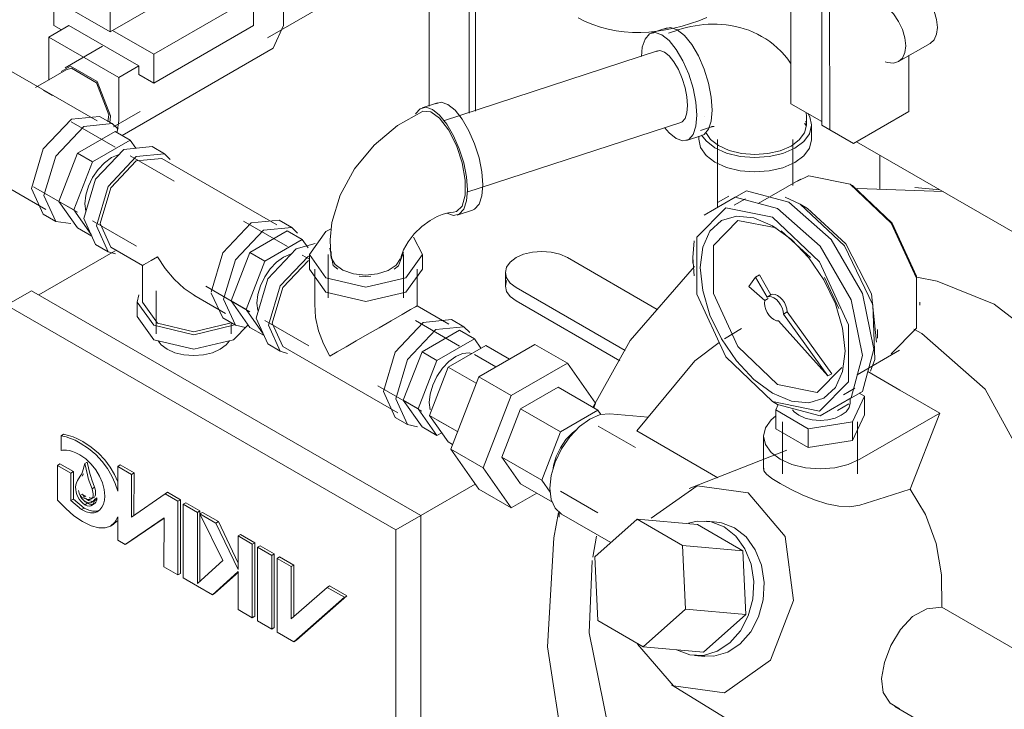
# Model space of a CAD drawing. Header units: centimetres. Extents: x -1589 to 108054, y -205274 to 31709.
# Tile 269 of 281: x 25579 to 25607, y 27451 to 27471. Entities that reach past the tile are written whole.
import ezdxf

# ---------------------------------------------------------------- set-up
doc = ezdxf.new("R2010")
doc.units = ezdxf.units.CM
doc.header["$LTSCALE"] = 0.01
doc.header["$MEASUREMENT"] = 0
doc.layers.add('P-PIPE', color=7, linetype='Continuous', lineweight=9)

msp = doc.modelspace()

# ---------------------------------------------------------------- linework, layer by layer
at = {"layer": 'P-PIPE', "color": 30, "true_color": 0xff8000}
for p, q in [((25600.46563, 27477.76395), (25600.4662, 27468.63912)), ((25601.34161, 27468.0296), (25601.34138, 27471.6588)), ((25601.56589, 27471.52918), (25601.56611, 27467.89998)), ((25603.51906, 27469.83175), (25604.41708, 27470.3503)), ((25603.81123, 27468.41868), (25603.81113, 27470.01165)), ((25600.4662, 27468.63912), (25601.3416, 27468.13371)), ((25602.23968, 27467.51121), (25603.81123, 27468.41868)), ((25601.56611, 27467.89998), (25601.34161, 27468.0296)), ((25601.56611, 27467.89998), (25602.23968, 27467.51121)), ((25602.32973, 27467.56321), (25607.381, 27464.64686))]:
    msp.add_line(p, q, dxfattribs=at)
at = {"layer": 'P-PIPE'}
for p, q in [((25585.63391, 27470.5054), (25592.58871, 27474.52076)), ((25581.17697, 27473.5302), (25581.17697, 27470.67246)), ((25581.17697, 27470.67246), (25585.49032, 27473.16277)), ((25586.09136, 27472.08091), (25586.09136, 27470.85617)), ((25579.58598, 27471.67267), (25579.58598, 27470.85617)), ((25581.17697, 27470.67246), (25579.69204, 27471.52978)), ((25585.24283, 27471.67267), (25582.4144, 27470.03967)), ((25585.24283, 27471.67267), (25585.24283, 27470.85617)), ((25580.01024, 27470.85617), (25579.44455, 27470.52957)), ((25579.58598, 27470.85617), (25579.79811, 27470.7337)), ((25581.99014, 27469.71307), (25580.01024, 27470.85617)), ((25582.4144, 27470.03967), (25581.24768, 27470.71328)), ((25582.4144, 27469.22318), (25585.24283, 27470.85617)), ((25586.09136, 27470.85617), (25585.80141, 27470.21528)), ((25596.95695, 27470.78612), (25596.52146, 27470.64429)), ((25597.26469, 27470.72859), (25597.0034, 27470.64349)), ((25581.42445, 27469.38648), (25579.44455, 27470.52957)), ((25579.44455, 27470.52957), (25579.44455, 27469.30483)), ((25580.96266, 27470.26797), (25579.902, 27469.6556)), ((25581.51688, 27467.74161), (25585.80141, 27470.21528)), ((25582.4144, 27469.22318), (25582.4144, 27470.03967)), ((25596.68713, 27470.13559), (25590.62084, 27468.15989)), ((25580.80595, 27468.1519), (25577.97752, 27469.78489)), ((25579.9345, 27469.5993), (25579.06235, 27469.09576)), ((25581.42445, 27469.38648), (25581.99014, 27469.71307)), ((25581.99014, 27469.46813), (25581.99014, 27469.71307)), ((25581.42445, 27468.16173), (25581.42445, 27469.38648)), ((25581.99014, 27469.46813), (25582.4144, 27469.22318)), ((25579.54707, 27468.87739), (25579.2931, 27469.02402)), ((25590.45517, 27468.66859), (25590.01968, 27468.52676)), ((25581.27478, 27467.98866), (25582.02766, 27468.42333)), ((25600.90568, 27468.28421), (25600.90347, 27468.38666)), ((25581.32056, 27467.41023), (25580.0734, 27468.13028)), ((25581.2345, 27468.07768), (25580.88095, 27468.2818)), ((25581.14161, 27468.32503), (25581.1172, 27468.12644)), ((25581.18757, 27468.29849), (25581.16464, 27468.09876)), ((25581.37764, 27467.84139), (25581.42445, 27468.16173)), ((25591.28045, 27466.13459), (25597.34674, 27468.11029)), ((25598.00567, 27468.28514), (25598.00568, 27468.28421)), ((25600.89408, 27468.1442), (25600.90567, 27468.03917)), ((25600.90568, 27468.03926), (25600.90568, 27468.28421)), ((25580.25727, 27467.24304), (25581.31885, 27467.85594)), ((25581.31885, 27467.85594), (25581.74311, 27467.61099)), ((25596.88905, 27467.96493), (25597.01694, 27467.81654)), ((25597.90145, 27467.88605), (25598.16275, 27467.97115)), ((25598.19276, 27467.62794), (25598.05383, 27467.8253)), ((25600.85302, 27468.08094), (25600.9124, 27468.01277)), ((25601.05568, 27467.63101), (25601.05568, 27468.03926)), ((25581.74311, 27467.61099), (25580.68153, 27466.99809)), ((25581.90622, 27467.37895), (25581.74311, 27467.61099)), ((25597.51242, 27467.60159), (25597.94791, 27467.74342)), ((25597.85568, 27467.72238), (25597.85568, 27467.63101)), ((25597.93601, 27467.75033), (25598.06211, 27467.58539)), ((25598.39068, 27467.63101), (25598.39068, 27465.70523)), ((25600.52068, 27466.32428), (25600.52068, 27467.63101)), ((25576.52752, 27467.27342), (25579.35595, 27465.64042)), ((25581.56587, 27467.34523), (25582.36587, 27467.42448)), ((25582.71943, 27467.22036), (25582.36587, 27467.42448)), ((25579.72648, 27465.87501), (25580.25727, 27467.24304)), ((25580.68153, 27466.99809), (25580.15074, 27465.63006)), ((25580.25727, 27467.24304), (25580.68153, 27466.99809)), ((25581.40723, 27467.19543), (25581.21232, 27467.11253)), ((25582.99198, 27466.44523), (25581.74482, 27467.16528)), ((25582.64443, 27467.09045), (25581.91943, 27467.01864)), ((25585.89712, 27465.21251), (25582.64443, 27467.09045)), ((25602.98687, 27467.18381), (25602.98687, 27466.21146)), ((25600.74268, 27466.50412), (25599.5406, 27465.8101)), ((25600.65645, 27466.44779), (25600.96295, 27466.59639)), ((25600.97893, 27466.60071), (25602.14268, 27466.36544)), ((25578.94958, 27466.24296), (25579.28095, 27465.51052)), ((25579.0084, 27466.28564), (25580.25556, 27465.5656)), ((25602.21339, 27466.32461), (25602.14268, 27466.36544)), ((25604.68647, 27466.20352), (25603.97945, 27466.26667)), ((25580.25727, 27465.11988), (25579.72648, 27465.87501)), ((25579.72648, 27465.87501), (25580.15074, 27465.63006)), ((25598.71027, 27466.02353), (25598.39207, 27465.83981)), ((25599.17847, 27465.94743), (25598.86027, 27465.76372)), ((25600.30162, 27465.99188), (25600.72847, 27465.79389)), ((25580.15074, 27465.63006), (25580.63671, 27464.93871)), ((25591.01064, 27465.48406), (25591.44613, 27465.62589)), ((25600.9406, 27465.67142), (25600.72847, 27465.79389)), ((25579.28095, 27465.51052), (25579.6345, 27465.3064)), ((25580.67982, 27465.32065), (25581.92698, 27464.6006)), ((25586.19959, 27464.59332), (25584.95243, 27465.31336)), ((25585.17212, 27465.26317), (25585.97212, 27465.34241)), ((25586.32567, 27465.13829), (25585.97212, 27465.34241)), ((25580.25727, 27465.11988), (25580.65991, 27464.88742)), ((25585.13631, 27464.42613), (25586.19788, 27465.03903)), ((25586.19788, 27465.03903), (25586.62215, 27464.79408)), ((25587.41876, 27465.08332), (25587.29344, 27465.01822)), ((25601.02648, 27464.28129), (25600.195, 27465.03984)), ((25586.62215, 27464.79408), (25585.56057, 27464.18118)), ((25586.78526, 27464.56203), (25586.62215, 27464.79408)), ((25579.16171, 27463.22193), (25581.32194, 27464.46914)), ((25580.76587, 27464.6532), (25581.11943, 27464.44907)), ((25581.19443, 27464.57898), (25582.09554, 27464.05872)), ((25586.44491, 27464.52832), (25586.98981, 27464.68142)), ((25587.49286, 27464.0615), (25587.4053, 27464.55255)), ((25584.60552, 27463.0581), (25585.13631, 27464.42613)), ((25585.56057, 27464.18118), (25585.02978, 27462.81315)), ((25585.13631, 27464.42613), (25585.56057, 27464.18118)), ((25586.28627, 27464.37852), (25586.09136, 27464.29562)), ((25586.82481, 27464.23235), (25586.62386, 27464.34837)), ((25586.82481, 27464.36502), (25586.82481, 27463.95677)), ((25587.35481, 27464.36502), (25587.35481, 27463.14028)), ((25589.49481, 27463.14028), (25589.49481, 27464.36502)), ((25590.02481, 27463.95677), (25590.02481, 27464.36502)), ((25594.13827, 27464.27969), (25596.68214, 27462.81097)), ((25597.68791, 27464.28337), (25597.68791, 27464.12007)), ((25582.09577, 27464.05831), (25582.09577, 27463.0178)), ((25586.97481, 27463.95677), (25586.97481, 27462.91626)), ((25587.49286, 27464.0615), (25587.63244, 27463.94987)), ((25589.55618, 27463.30358), (25590.02481, 27463.95677)), ((25589.87481, 27462.91626), (25589.87481, 27463.95677)), ((25592.37674, 27463.85843), (25592.37674, 27463.47476)), ((25592.37674, 27463.47476), (25592.4119, 27463.62894)), ((25599.46837, 27463.73067), (25599.2789, 27463.46112)), ((25599.46837, 27463.73067), (25599.57443, 27463.7919)), ((25599.79607, 27463.16308), (25599.46837, 27463.73067)), ((25599.57443, 27463.7919), (25599.90213, 27463.22431)), ((25601.82184, 27462.83581), (25601.41785, 27463.71982)), ((25578.24247, 27462.93615), (25578.94958, 27463.3444)), ((25589.98045, 27456.97573), (25578.94958, 27463.3444)), ((25582.48077, 27463.3444), (25582.48077, 27462.11966)), ((25583.88743, 27463.46873), (25585.13459, 27462.74868)), ((25595.77053, 27461.65224), (25592.67897, 27463.43717)), ((25599.2789, 27463.46112), (25599.72654, 27463.06417)), ((25583.54601, 27463.22129), (25584.44712, 27462.70104)), ((25584.37212, 27462.57113), (25584.04105, 27463.27359)), ((25599.82486, 27463.12093), (25599.72654, 27463.06417)), ((25599.90213, 27463.22431), (25599.79607, 27463.16308)), ((25599.79607, 27463.16308), (25599.90213, 27463.22431)), ((25578.24247, 27462.93615), (25589.27334, 27456.56748)), ((25581.94577, 27463.0178), (25581.94577, 27462.60955)), ((25585.13631, 27462.30297), (25584.60552, 27463.0581)), ((25584.60552, 27463.0581), (25585.02978, 27462.81315)), ((25585.02978, 27462.81315), (25585.51574, 27462.12179)), ((25590.77616, 27462.3956), (25589.87505, 27462.91585)), ((25592.67897, 27463.0535), (25595.61689, 27461.35727)), ((25604.12258, 27462.93615), (25604.12258, 27463.0178)), ((25584.37212, 27462.57113), (25584.72567, 27462.36701)), ((25590.05116, 27462.44625), (25590.85116, 27462.5255)), ((25591.20471, 27462.32138), (25590.85116, 27462.5255)), ((25600.25462, 27462.67901), (25600.36069, 27462.74024)), ((25601.51694, 27460.92959), (25600.25462, 27462.67901)), ((25600.36069, 27462.74024), (25601.623, 27460.99082)), ((25584.61077, 27462.11966), (25584.61077, 27462.43335)), ((25585.09196, 27462.372), (25584.67714, 27461.95636)), ((25585.13631, 27462.30297), (25585.53895, 27462.0705)), ((25585.55886, 27462.50373), (25586.80602, 27461.78369)), ((25591.07863, 27461.7764), (25589.83147, 27462.49645)), ((25599.06952, 27462.27572), (25598.59024, 27461.97875)), ((25600.12031, 27462.48793), (25601.51694, 27460.92959)), ((25602.9205, 27461.99718), (25602.9205, 27462.24213)), ((25603.95015, 27462.25125), (25604.17641, 27462.13008)), ((25590.01534, 27461.60921), (25591.07692, 27462.22212)), ((25591.50118, 27461.97717), (25590.43961, 27461.36426)), ((25591.07692, 27462.22212), (25591.50118, 27461.97717)), ((25591.68496, 27461.71572), (25591.50118, 27461.97717)), ((25585.64491, 27461.83629), (25585.99847, 27461.63216)), ((25586.07347, 27461.76207), (25589.32616, 27459.88412)), ((25590.75787, 27461.18046), (25591.81932, 27461.79328)), ((25591.62388, 27460.90478), (25593.21605, 27461.82402)), ((25591.81932, 27461.79328), (25592.49107, 27461.40545)), ((25593.21605, 27461.82402), (25594.13529, 27461.29329)), ((25589.48455, 27460.24118), (25590.01534, 27461.60921)), ((25590.01534, 27461.60921), (25590.43961, 27461.36426)), ((25592.10611, 27461.18319), (25591.5029, 27461.53145)), ((25602.3406, 27460.96035), (25603.54268, 27461.65438)), ((25590.43961, 27461.36426), (25589.90882, 27459.99624)), ((25590.22715, 27459.8126), (25590.75787, 27461.18046)), ((25590.75787, 27461.18046), (25591.55278, 27460.72152)), ((25594.13529, 27461.29329), (25592.54312, 27460.37405)), ((25594.93137, 27460.16074), (25594.13529, 27461.29329)), ((25590.8278, 27458.85299), (25591.62388, 27460.90478)), ((25591.62388, 27460.90478), (25592.54312, 27460.37405)), ((25601.51694, 27460.92959), (25601.623, 27460.99082)), ((25602.64312, 27461.05165), (25603.55395, 27460.52578)), ((25588.76647, 27460.65182), (25590.01363, 27459.93177)), ((25593.86993, 27460.60936), (25592.80848, 27459.99654)), ((25593.86993, 27460.60936), (25595.0013, 27459.95617)), ((25601.96027, 27460.39436), (25602.27847, 27460.57807)), ((25592.54312, 27460.37405), (25591.74703, 27458.32227)), ((25602.14415, 27460.16006), (25602.14415, 27460.28789)), ((25602.21339, 27459.62934), (25602.54986, 27460.35432)), ((25602.54986, 27460.35432), (25602.40454, 27460.43822)), ((25602.54986, 27460.35432), (25602.54986, 27459.8236)), ((25603.55395, 27460.52578), (25604.68532, 27459.87259)), ((25590.01534, 27459.48606), (25589.48455, 27460.24118)), ((25589.48455, 27460.24118), (25589.90882, 27459.99624)), ((25589.90882, 27459.99624), (25590.43961, 27459.24111)), ((25592.80848, 27459.99654), (25592.27776, 27458.62868)), ((25592.80848, 27459.99654), (25593.93985, 27459.34334)), ((25594.87932, 27460.02659), (25594.93137, 27460.16074)), ((25599.95065, 27460.20089), (25600.09207, 27460.11924)), ((25600.10771, 27460.11505), (25600.04018, 27459.96954)), ((25601.79207, 27459.95084), (25602.11027, 27460.13455)), ((25589.25116, 27459.75422), (25589.60471, 27459.5501)), ((25590.75787, 27459.05757), (25590.22715, 27459.8126)), ((25591.02205, 27459.35366), (25590.22715, 27459.8126)), ((25595.0013, 27459.95617), (25593.93985, 27459.34334)), ((25595.08637, 27459.83514), (25595.0013, 27459.95617)), ((25595.33324, 27459.8596), (25596.42443, 27459.76214)), ((25600.03845, 27459.96581), (25600.95769, 27459.43508)), ((25600.03845, 27459.96581), (25600.03845, 27459.43508)), ((25602.54986, 27459.8236), (25602.21339, 27459.09862)), ((25602.42552, 27458.5679), (25604.68532, 27459.87259)), ((25604.68532, 27459.87259), (25603.84958, 27457.71861)), ((25590.01534, 27459.48606), (25590.43961, 27459.24111)), ((25590.4379, 27459.68682), (25591.02075, 27459.35031)), ((25596.06373, 27458.89825), (25595.00307, 27459.51063)), ((25600.22915, 27459.62934), (25600.22915, 27458.15965)), ((25600.95769, 27459.43508), (25602.21339, 27459.62934)), ((25602.21339, 27459.62934), (25602.21339, 27459.09862)), ((25602.35915, 27458.15965), (25602.35915, 27459.62934)), ((25579.85797, 27459.27618), (25579.78726, 27459.23536)), ((25579.78726, 27459.23536), (25579.78726, 27458.81933)), ((25590.43961, 27459.24111), (25590.57422, 27459.31883)), ((25593.93985, 27459.34334), (25593.40913, 27457.97548)), ((25596.0995, 27459.3696), (25598.39945, 27458.04172)), ((25599.69415, 27459.22109), (25599.69415, 27458.28562)), ((25600.95769, 27458.90436), (25600.03845, 27459.43508)), ((25600.95769, 27458.90436), (25600.95769, 27459.43508)), ((25590.75787, 27459.05757), (25590.87985, 27458.98714)), ((25602.21339, 27459.09862), (25600.95769, 27458.90436)), ((25591.62388, 27457.72044), (25590.8278, 27458.85299)), ((25591.74703, 27458.32227), (25590.8278, 27458.85299)), ((25593.40913, 27457.97548), (25592.27776, 27458.62868)), ((25592.27776, 27458.62868), (25592.80848, 27457.87365)), ((25600.35517, 27458.82828), (25597.58456, 27457.7441)), ((25579.68653, 27458.3959), (25579.68637, 27457.41144)), ((25579.75724, 27458.43672), (25579.68653, 27458.3959)), ((25580.06439, 27458.17774), (25579.68653, 27458.3959)), ((25579.75724, 27458.43672), (25580.1351, 27458.21857)), ((25580.45812, 27458.44878), (25580.39407, 27458.20977)), ((25580.52883, 27458.48961), (25580.45812, 27458.44878)), ((25580.53251, 27458.12489), (25580.45812, 27458.44878)), ((25580.52883, 27458.48961), (25580.60322, 27458.16571)), ((25581.46326, 27458.40713), (25581.39255, 27458.36631)), ((25581.78418, 27458.1402), (25581.39255, 27458.36631)), ((25581.39255, 27458.36631), (25581.39255, 27457.6639)), ((25581.46326, 27458.40713), (25581.85489, 27458.18102)), ((25591.74703, 27458.32227), (25592.54312, 27457.18972)), ((25580.1351, 27458.21857), (25580.06439, 27458.17774)), ((25580.06445, 27457.39938), (25580.06439, 27458.17774)), ((25580.1351, 27458.21857), (25580.13516, 27457.4402)), ((25580.35211, 27458.11406), (25580.28581, 27458.01423)), ((25580.38169, 27458.09295), (25580.42282, 27458.15488)), ((25581.77974, 27456.92878), (25581.78418, 27458.1402)), ((25581.85489, 27458.18102), (25581.78418, 27458.1402)), ((25581.85489, 27458.18102), (25581.85048, 27456.97778)), ((25580.66738, 27457.73427), (25580.58688, 27457.94656)), ((25580.65759, 27457.98738), (25580.73809, 27457.77509)), ((25580.73809, 27457.77509), (25580.66738, 27457.73427)), ((25591.52182, 27457.86564), (25589.98045, 27456.97573)), ((25592.80848, 27457.87365), (25593.7109, 27457.35263)), ((25593.40913, 27457.97548), (25593.65036, 27457.63229)), ((25580.39954, 27457.57963), (25580.32883, 27457.53881)), ((25580.41204, 27457.56766), (25580.39954, 27457.57963)), ((25580.64294, 27457.44378), (25580.71365, 27457.48461)), ((25582.73559, 27457.5909), (25581.77974, 27456.92878)), ((25582.8063, 27457.63173), (25582.73559, 27457.5909)), ((25583.09869, 27457.38127), (25582.73559, 27457.5909)), ((25582.8063, 27457.63173), (25583.1694, 27457.42209)), ((25591.62388, 27457.72044), (25592.54312, 27457.18972)), ((25592.54312, 27457.18972), (25593.2681, 27457.60829)), ((25593.93807, 27457.66599), (25594.99873, 27457.05362)), ((25580.13516, 27457.4402), (25580.06445, 27457.39938)), ((25580.3703, 27457.14429), (25580.06445, 27457.39938)), ((25580.13516, 27457.4402), (25580.44101, 27457.18511)), ((25580.53428, 27457.32074), (25580.46357, 27457.27992)), ((25580.65417, 27457.26138), (25580.72488, 27457.3022)), ((25580.73293, 27457.43412), (25580.80364, 27457.47494)), ((25583.1694, 27457.42209), (25583.09869, 27457.38127)), ((25583.09869, 27455.29563), (25583.09869, 27457.38127)), ((25583.1694, 27457.42209), (25583.1694, 27455.33645)), ((25583.31994, 27457.33518), (25583.24923, 27457.29435)), ((25583.65069, 27457.06256), (25583.24923, 27457.29435)), ((25583.24923, 27457.29435), (25583.24923, 27455.20827)), ((25583.31994, 27457.33518), (25583.72141, 27457.10339)), ((25580.44101, 27457.18511), (25580.3703, 27457.14429)), ((25581.39255, 27456.93883), (25581.39255, 27456.28023)), ((25583.65069, 27457.06256), (25583.72141, 27457.10339)), ((25583.65069, 27455.05061), (25583.65069, 27457.06256)), ((25583.72141, 27457.10339), (25583.72141, 27455.11446)), ((25583.79326, 27457.06191), (25583.72255, 27457.02108)), ((25584.17433, 27456.76024), (25583.72255, 27457.02108)), ((25583.72255, 27457.02108), (25584.36859, 27455.69886)), ((25583.79326, 27457.06191), (25584.24504, 27456.80107)), ((25589.98045, 27456.97573), (25589.27334, 27456.56748)), ((25589.98045, 27442.20122), (25589.98045, 27456.97573)), ((25593.90489, 27456.92605), (25593.90489, 27457.07411)), ((25593.96756, 27457.01599), (25595.36354, 27456.21002)), ((25581.19039, 27456.67623), (25581.2611, 27456.71705)), ((25581.38109, 27456.82325), (25581.26247, 27456.71784)), ((25581.60511, 27456.15751), (25582.7081, 27456.90672)), ((25582.7096, 27456.90053), (25581.67582, 27456.19833)), ((25582.7081, 27456.90672), (25582.70042, 27455.52557)), ((25584.24504, 27456.80107), (25584.17433, 27456.76024)), ((25584.80511, 27455.44096), (25584.17433, 27456.76024)), ((25584.24504, 27456.80107), (25584.80511, 27455.62967)), ((25596.10913, 27456.87117), (25594.90929, 27455.80722)), ((25597.39511, 27456.12871), (25596.10913, 27456.87117)), ((25596.10913, 27456.87117), (25597.81765, 27456.71858)), ((25597.81765, 27456.71858), (25599.10363, 27455.97611)), ((25598.36787, 27456.79082), (25598.07393, 27456.81707)), ((25584.87582, 27456.43689), (25584.80511, 27456.39606)), ((25585.20628, 27456.16444), (25584.80511, 27456.39606)), ((25584.80511, 27456.39606), (25584.80511, 27455.44096)), ((25584.87582, 27456.43689), (25585.27699, 27456.20527)), ((25589.27334, 27456.56748), (25589.27334, 27441.79297)), ((25594.85249, 27455.79032), (25594.95681, 27456.38882)), ((25581.39255, 27456.28023), (25581.60511, 27456.15751)), ((25581.67582, 27456.19833), (25581.60511, 27456.15751)), ((25585.27699, 27456.20527), (25585.20628, 27456.16444)), ((25585.20628, 27454.07837), (25585.20628, 27456.16444)), ((25585.27699, 27456.20527), (25585.27699, 27454.11919)), ((25585.42754, 27456.11835), (25585.35683, 27456.07752)), ((25585.42754, 27456.11835), (25585.82897, 27455.88658)), ((25597.48125, 27454.32229), (25597.39511, 27456.12871)), ((25599.10363, 27455.97611), (25597.39511, 27456.12871)), ((25585.75826, 27455.84576), (25585.35683, 27456.07752)), ((25585.35683, 27456.07752), (25585.35683, 27453.99145)), ((25585.82897, 27455.88658), (25585.75826, 27455.84576)), ((25585.75826, 27453.75968), (25585.75826, 27455.84576)), ((25585.82897, 27455.88658), (25585.82897, 27453.80051)), ((25599.10363, 27455.97611), (25599.18977, 27454.16969)), ((25584.36859, 27455.69886), (25583.65069, 27455.05061)), ((25585.97923, 27455.79983), (25585.90852, 27455.75901)), ((25586.31026, 27455.52706), (25585.90852, 27455.75901)), ((25585.90852, 27455.75901), (25585.90852, 27453.67293)), ((25585.97923, 27455.79983), (25586.38097, 27455.56789)), ((25586.38097, 27455.56789), (25586.31026, 27455.52706)), ((25586.38097, 27455.56789), (25586.38097, 27454.10773)), ((25594.90929, 27455.80722), (25594.99543, 27454.0008)), ((25582.70042, 27455.52557), (25583.09869, 27455.29563)), ((25583.1694, 27455.33645), (25583.09869, 27455.29563)), ((25584.07543, 27454.73127), (25584.80511, 27455.38487)), ((25584.81053, 27455.36721), (25584.14614, 27454.77209)), ((25584.80511, 27455.38487), (25584.80511, 27454.30999)), ((25586.31026, 27454.04556), (25586.31026, 27455.52706)), ((25583.24923, 27455.20827), (25583.65069, 27454.97649)), ((25583.65069, 27454.97649), (25584.07543, 27454.73127)), ((25587.3981, 27454.98065), (25587.32739, 27454.93982)), ((25587.3981, 27454.98065), (25587.88641, 27454.69872)), ((25584.14614, 27454.77209), (25584.07543, 27454.73127)), ((25587.32739, 27454.93982), (25586.31026, 27454.04556)), ((25587.88641, 27454.69872), (25586.45473, 27453.43922)), ((25587.8157, 27454.65789), (25587.32739, 27454.93982)), ((25587.88641, 27454.69872), (25587.8157, 27454.65789)), ((25586.38402, 27453.3984), (25587.8157, 27454.65789)), ((25584.80511, 27454.30999), (25585.20628, 27454.07837)), ((25596.28142, 27453.25833), (25597.48125, 27454.32229)), ((25599.18977, 27454.16969), (25597.48125, 27454.32229)), ((25599.18977, 27454.16969), (25597.98993, 27453.10574)), ((25604.74205, 27454.37982), (25607.54688, 27452.76045)), ((25585.27699, 27454.11919), (25585.20628, 27454.07837)), ((25585.35683, 27453.99145), (25585.75826, 27453.75968)), ((25594.99543, 27454.0008), (25596.28142, 27453.25833)), ((25585.75826, 27453.75968), (25585.82897, 27453.80051)), ((25585.90852, 27453.67293), (25586.38402, 27453.3984)), ((25586.45473, 27453.43922), (25586.38402, 27453.3984)), ((25597.13707, 27452.15221), (25596.1197, 27453.3322)), ((25597.98993, 27453.10574), (25596.28142, 27453.25833)), ((25597.73365, 27453.00724), (25598.02759, 27452.98099)), ((25597.08774, 27452.18161), (25599.62235, 27450.62359)), ((25603.41626, 27451.56078), (25607.11974, 27449.42257))]:
    msp.add_line(p, q, dxfattribs=at)
at = {"layer": 'P-PIPE', "color": 106}
for p, q in [((25590.21837, 27468.57042), (25590.21837, 27473.15224)), ((25591.35173, 27472.83741), (25591.35173, 27468.37499)), ((25591.5282, 27468.43009), (25591.5282, 27472.93965))]:
    msp.add_line(p, q, dxfattribs=at)
at = {"layer": 'P-PIPE', "color": 30, "true_color": 0xff8000}
for points in [[(25603.92327, 27472.01161, 0), (25604.10398, 27471.8798, 0), (25604.27238, 27471.70204, 0), (25604.41699, 27471.49043, 0), (25604.52796, 27471.2594, 0), (25604.59773, 27471.02469, 0), (25604.62153, 27470.80229, 0), (25604.59775, 27470.60737, 0), (25604.52801, 27470.4532, 0), (25604.41708, 27470.3503, 0)], [(25603.51906, 27469.83175, 0), (25603.62999, 27469.93465, 0), (25603.69973, 27470.08882, 0), (25603.72351, 27470.28374, 0), (25603.6997, 27470.50614, 0), (25603.62994, 27470.74085, 0), (25603.51897, 27470.97188, 0), (25603.37435, 27471.18349, 0), (25603.20595, 27471.36125, 0), (25603.13894, 27471.41659, 0)], [(25594.43711, 27471.07403, 0), (25594.64173, 27470.97173, 0), (25594.85303, 27470.8837, 0), (25595.07007, 27470.81015, 0), (25595.29193, 27470.75116, 0), (25595.51771, 27470.70666, 0), (25595.74661, 27470.67649, 0), (25595.97789, 27470.66037, 0), (25596.21092, 27470.65796, 0), (25596.44517, 27470.6689, 0), (25596.68016, 27470.69279, 0), (25596.91551, 27470.72923, 0), (25597.15089, 27470.77784, 0), (25597.38604, 27470.83823, 0), (25597.62069, 27470.91005, 0), (25597.85464, 27470.99295, 0), (25598.08769, 27471.08662, 0)], [(25603.13904, 27469.82583, 0), (25603.20605, 27469.80379, 0), (25603.37444, 27469.78711, 0), (25603.51904, 27469.83174, 0)]]:
    msp.add_polyline3d(points, dxfattribs=at)
at = {"layer": 'P-PIPE'}
for points in [[(25600.18138, 27470.12792, 0), (25600.08192, 27470.22416, 0), (25599.97733, 27470.31455, 0), (25599.86811, 27470.39877, 0), (25599.75479, 27470.47654, 0), (25599.63789, 27470.54766, 0), (25599.51794, 27470.612, 0), (25599.39549, 27470.66952, 0), (25599.27102, 27470.72022, 0), (25599.14501, 27470.76416, 0), (25599.01789, 27470.80145, 0), (25598.89006, 27470.83224, 0), (25598.76187, 27470.8567, 0), (25598.63363, 27470.87504, 0), (25598.50561, 27470.88746, 0), (25598.37803, 27470.89418, 0), (25598.25111, 27470.89542, 0), (25598.12501, 27470.89139, 0), (25597.99987, 27470.88229, 0), (25597.87582, 27470.86833, 0), (25597.75296, 27470.84971, 0), (25597.63137, 27470.82659, 0), (25597.51114, 27470.79915, 0), (25597.39234, 27470.76755, 0), (25597.27502, 27470.73194, 0), (25597.26469, 27470.72859, 0)], [(25597.01694, 27470.42933, 0), (25596.81348, 27470.59306, 0), (25596.62388, 27470.6566, 0), (25596.46107, 27470.61562, 0), (25596.33614, 27470.47292, 0), (25596.25761, 27470.23822, 0), (25596.23145, 27469.97798, 0)], [(25596.89656, 27470.75745, 0), (25597.05937, 27470.79843, 0), (25597.24896, 27470.73489, 0), (25597.45243, 27470.57116, 0)], [(25597.01694, 27467.81654, 0), (25597.2204, 27467.65282, 0), (25597.40999, 27467.58928, 0), (25597.5728, 27467.63026, 0), (25597.69773, 27467.77296, 0), (25597.77626, 27468.00766, 0), (25597.80305, 27468.31836, 0), (25597.77626, 27468.6839, 0), (25597.69773, 27469.07935, 0), (25597.5728, 27469.47778, 0), (25597.40999, 27469.85202, 0), (25597.2204, 27470.17658, 0), (25597.01694, 27470.42933, 0)], [(25597.45243, 27470.57116, 0), (25597.65589, 27470.31841, 0), (25597.84548, 27469.99385, 0), (25598.00829, 27469.61961, 0), (25598.13322, 27469.22118, 0), (25598.21175, 27468.82573, 0), (25598.23854, 27468.46019, 0), (25598.21175, 27468.14949, 0), (25598.13322, 27467.91479, 0), (25598.00829, 27467.77209, 0), (25597.94795, 27467.7436, 0)], [(25596.64694, 27470.1165, 0), (25596.75531, 27470.14378, 0), (25596.88151, 27470.10149, 0), (25597.01694, 27469.99251, 0)], [(25600.459, 27469.78786, 0), (25600.37851, 27469.89976, 0), (25600.29168, 27470.00727, 0), (25600.19883, 27470.10988, 0), (25600.18138, 27470.12792, 0)], [(25597.01694, 27469.99251, 0), (25597.15237, 27469.82427, 0), (25597.27857, 27469.60823, 0), (25597.38694, 27469.35913, 0), (25597.47009, 27469.09393, 0), (25597.52236, 27468.8307, 0), (25597.54019, 27468.58739, 0), (25597.52236, 27468.38058, 0), (25597.47009, 27468.22436, 0), (25597.38694, 27468.12937, 0), (25597.34677, 27468.11041, 0)], [(25579.78737, 27469.55162, 0), (25580.05797, 27469.70374, 0), (25580.81104, 27469.26895, 0), (25581.18757, 27468.29849, 0)], [(25579.9345, 27469.5993, 0), (25580.08095, 27469.64451, 0), (25580.78806, 27469.23626, 0), (25581.14161, 27468.32503, 0)], [(25590.39478, 27468.63992, 0), (25590.55759, 27468.6809, 0), (25590.74719, 27468.61736, 0), (25590.95065, 27468.45363, 0)], [(25590.02813, 27468.42304, 0), (25589.31628, 27468.02477, 0), (25588.65531, 27467.47045, 0), (25588.10235, 27466.79498, 0), (25587.6982, 27466.04655, 0), (25587.46437, 27465.2718, 0), (25587.40966, 27464.78789, 0), (25587.42718, 27464.32541, 0)], [(25590.51516, 27468.3118, 0), (25590.3117, 27468.47553, 0), (25590.1221, 27468.53907, 0), (25589.95929, 27468.49809, 0), (25589.83436, 27468.35539, 0)], [(25590.51516, 27468.23015, 0), (25590.26323, 27468.4142, 0), (25590.04171, 27468.42851, 0)], [(25590.95065, 27468.45363, 0), (25591.15411, 27468.20088, 0), (25591.34371, 27467.87632, 0), (25591.50651, 27467.50208, 0), (25591.63144, 27467.10365, 0), (25591.70998, 27466.7082, 0), (25591.73676, 27466.34266, 0), (25591.70998, 27466.03196, 0), (25591.63144, 27465.79726, 0), (25591.50651, 27465.65456, 0), (25591.44617, 27465.62607, 0)], [(25601.05567, 27468.03916, 0), (25601.00522, 27468.26942, 0), (25600.94994, 27468.36926, 0)], [(25580.88095, 27468.2818, 0), (25580.08095, 27468.20256, 0), (25579.28095, 27467.35804, 0), (25578.94958, 27466.24296, 0)], [(25590.71862, 27465.53529, 0), (25590.90822, 27465.47175, 0), (25591.07103, 27465.51273, 0), (25591.19595, 27465.65543, 0), (25591.27449, 27465.89013, 0), (25591.30127, 27466.20083, 0), (25591.27449, 27466.56637, 0), (25591.19595, 27466.96182, 0), (25591.07103, 27467.36025, 0), (25590.90822, 27467.73449, 0), (25590.71862, 27468.05905, 0), (25590.51516, 27468.3118, 0)], [(25590.90778, 27465.56848, 0), (25590.98911, 27465.58296, 0), (25591.15357, 27465.74, 0), (25591.24094, 27466.0505, 0), (25591.24084, 27466.47593, 0), (25591.15327, 27466.96496, 0), (25590.98861, 27467.45937, 0), (25590.76708, 27467.89852, 0), (25590.51516, 27468.23015, 0)], [(25581.40822, 27467.91942, 0), (25581.2345, 27468.07768, 0), (25580.4345, 27467.99843, 0), (25579.6345, 27467.15392, 0), (25579.30313, 27466.03884, 0)], [(25598.06211, 27467.58539, 0), (25598.31306, 27467.39262, 0), (25598.64187, 27467.24391, 0), (25599.02614, 27467.14941, 0), (25599.43969, 27467.11554, 0), (25599.85432, 27467.14463, 0), (25600.24179, 27467.23468, 0), (25600.57569, 27467.37956, 0), (25600.83325, 27467.56941, 0), (25600.99694, 27467.79127, 0), (25601.0556, 27468.03003, 0)], [(25598.16275, 27467.97115, 0), (25598.18488, 27467.97795, 0), (25598.2053, 27467.98345, 0), (25598.22385, 27467.98775, 0), (25598.24036, 27467.99096, 0), (25598.25471, 27467.99319, 0), (25598.26674, 27467.99459, 0), (25598.27636, 27467.99534, 0), (25598.28346, 27467.9956, 0), (25598.28798, 27467.99558, 0), (25598.28986, 27467.9955, 0)], [(25600.9056, 27468.03089, 0), (25600.85245, 27467.81451, 0), (25600.70411, 27467.61345, 0), (25600.47068, 27467.44141, 0), (25600.16809, 27467.31011, 0), (25599.81695, 27467.2285, 0), (25599.44119, 27467.20214, 0), (25599.06641, 27467.23283, 0), (25598.71816, 27467.31848, 0), (25598.42018, 27467.45324, 0), (25598.19276, 27467.62794, 0)], [(25598.06211, 27467.17715, 0), (25597.90613, 27467.40085, 0), (25597.85576, 27467.64024, 0)], [(25601.0556, 27467.62178, 0), (25600.99694, 27467.38302, 0), (25600.83325, 27467.16116, 0), (25600.57569, 27466.97132, 0), (25600.24179, 27466.82643, 0), (25599.85432, 27466.73638, 0), (25599.43969, 27466.70729, 0), (25599.02614, 27466.74116, 0), (25598.64187, 27466.83566, 0), (25598.31306, 27466.98437, 0), (25598.06211, 27467.17715, 0)], [(25580.76587, 27464.6532, 0), (25580.4345, 27465.38564, 0), (25580.76587, 27466.50072, 0), (25581.56587, 27467.34523, 0)], [(25581.21232, 27467.11253, 0), (25581.01741, 27466.97037, 0), (25580.83579, 27466.77864, 0), (25580.67982, 27466.5504, 0), (25580.56014, 27466.30121, 0), (25580.48491, 27466.04806, 0), (25580.45925, 27465.80818, 0), (25580.48491, 27465.59793, 0)], [(25581.33274, 27464.3854, 0), (25581.11943, 27464.44907, 0), (25580.78806, 27465.18152, 0), (25581.11943, 27466.2966, 0), (25581.91943, 27467.14111, 0)], [(25581.91943, 27467.01864, 0), (25581.19443, 27466.25329, 0), (25580.89412, 27465.24276, 0), (25581.19443, 27464.57898, 0)], [(25581.91943, 27467.14111, 0), (25582.71943, 27467.22036, 0), (25582.88325, 27467.05929, 0)], [(25600.41027, 27465.85513, 0), (25599.20819, 27466.17722, 0), (25598.3282, 27465.66917, 0)], [(25602.14268, 27466.36544, 0), (25603.30644, 27465.25692, 0), (25604.02568, 27463.69857, 0), (25604.02568, 27462.28563, 0), (25603.30644, 27461.55779, 0)], [(25602.21339, 27466.32461, 0), (25603.33559, 27465.25569, 0), (25604.02914, 27463.75299, 0), (25604.02914, 27462.39051, 0)], [(25604.77863, 27466.15093, 0), (25602.36394, 27466.23395, 0), (25602.29998, 27466.22538, 0)], [(25579.30313, 27466.03884, 0), (25579.6345, 27465.3064, 0), (25580.06347, 27465.24368, 0)], [(25598.01001, 27465.48545, 0), (25598.88999, 27465.99351, 0), (25600.09207, 27465.67142, 0)], [(25601.61235, 27459.98085, 0), (25602.49234, 27460.48891, 0), (25602.81443, 27461.691, 0), (25602.49234, 27463.265, 0), (25601.61235, 27464.78918, 0), (25600.41027, 27465.85513, 0)], [(25599.95065, 27460.20089, 0), (25598.62064, 27461.46777, 0), (25597.79866, 27463.24874, 0), (25597.79866, 27464.86353, 0), (25598.62064, 27465.69535, 0), (25599.95065, 27465.42647, 0)], [(25600.09207, 27465.67142, 0), (25601.29415, 27464.60547, 0), (25602.17414, 27463.08129, 0), (25602.49624, 27461.50728, 0), (25602.17414, 27460.3052, 0), (25601.29415, 27459.79714, 0), (25600.09207, 27460.11924, 0)], [(25600.72847, 27465.79389, 0), (25601.98378, 27464.61299, 0), (25602.78664, 27462.94541, 0), (25602.84768, 27461.39222, 0), (25602.72228, 27461.05983, 0)], [(25600.9406, 27465.67142, 0), (25602.0235, 27464.67394, 0), (25602.75374, 27463.25677, 0), (25602.8935, 27461.88144, 0)], [(25589.41378, 27464.28156, 0), (25589.49069, 27464.50127, 0), (25589.61867, 27464.73234, 0), (25589.79204, 27464.95663, 0), (25590.0053, 27465.1637, 0), (25590.24179, 27465.33587, 0), (25590.44027, 27465.44374, 0), (25590.58212, 27465.50187, 0), (25590.68084, 27465.53274, 0), (25590.81176, 27465.56032, 0), (25590.90778, 27465.56848, 0)], [(25599.95065, 27465.18412, 0), (25599.41933, 27465.4101, 0), (25598.92422, 27465.45915, 0), (25598.49906, 27465.32791, 0), (25598.17282, 27465.02533, 0), (25597.96774, 27464.57203, 0), (25597.89779, 27463.9989, 0), (25597.96774, 27463.345, 0), (25598.17282, 27462.65489, 0), (25598.49906, 27461.9756, 0), (25598.92422, 27461.35343, 0), (25599.41933, 27460.83077, 0), (25599.95065, 27460.44324, 0)], [(25600.04849, 27465.12706, 0), (25598.96856, 27465.3296, 0), (25598.27419, 27464.62693, 0), (25598.27419, 27463.26284, 0), (25598.96856, 27461.75838, 0), (25600.09207, 27460.68819, 0)], [(25599.95065, 27465.42647, 0), (25601.28066, 27464.15959, 0), (25602.10265, 27462.37862, 0), (25602.10265, 27460.76383, 0), (25601.28066, 27459.93201, 0), (25599.95065, 27460.20089, 0)], [(25584.04075, 27463.30358, 0), (25584.37212, 27464.41865, 0), (25585.17212, 27465.26317, 0)], [(25585.01015, 27462.30155, 0), (25584.72567, 27462.36701, 0), (25584.3943, 27463.09945, 0), (25584.72567, 27464.21453, 0), (25585.52567, 27465.05904, 0)], [(25585.52567, 27465.05904, 0), (25586.32567, 27465.13829, 0), (25586.48936, 27464.97743, 0)], [(25587.29344, 27465.01822, 0), (25586.82481, 27464.36502, 0), (25587.29344, 27463.71182, 0), (25588.42481, 27463.44126, 0), (25589.55618, 27463.71182, 0)], [(25599.95065, 27460.44324, 0), (25600.48197, 27460.21725, 0), (25600.97708, 27460.16821, 0), (25601.40224, 27460.29945, 0), (25601.72848, 27460.60203, 0), (25601.93356, 27461.05533, 0), (25602.00351, 27461.62846, 0), (25601.93356, 27462.28236, 0), (25601.72848, 27462.97247, 0), (25601.40224, 27463.65175, 0), (25600.97708, 27464.27393, 0), (25600.48197, 27464.79659, 0), (25599.95065, 27465.18412, 0)], [(25589.55618, 27463.71182, 0), (25590.02481, 27464.36502, 0), (25589.77068, 27464.86457, 0)], [(25597.72676, 27463.76386, 0), (25597.68791, 27464.28337, 0), (25597.72676, 27464.75802, 0)], [(25585.64491, 27461.83629, 0), (25585.31354, 27462.56873, 0), (25585.64491, 27463.68381, 0), (25586.44491, 27464.52832, 0)], [(25582.09629, 27464.05888, 0), (25582.12199, 27464.07372, 0), (25582.20752, 27464.1231, 0), (25582.34267, 27464.20113, 0), (25582.52047, 27464.30378, 0)], [(25582.52047, 27464.30378, 0), (25582.73643, 27463.97379, 0), (25582.98759, 27463.67273, 0), (25583.27131, 27463.41016, 0), (25583.5843, 27463.19977, 0)], [(25586.09136, 27464.29562, 0), (25585.89645, 27464.15346, 0), (25585.71482, 27463.96173, 0), (25585.55886, 27463.73349, 0), (25585.43918, 27463.4843, 0), (25585.36395, 27463.23114, 0), (25585.33829, 27462.99127, 0), (25585.36395, 27462.78102, 0)], [(25586.20354, 27461.5692, 0), (25585.99847, 27461.63216, 0), (25585.66709, 27462.36461, 0), (25585.99847, 27463.47968, 0), (25586.79847, 27464.3242, 0)], [(25586.79847, 27464.20172, 0), (25586.07347, 27463.43638, 0), (25585.77316, 27462.42584, 0), (25586.07347, 27461.76207, 0)], [(25587.43642, 27464.45256, 0), (25587.43834, 27464.2704, 0), (25587.55383, 27464.08136, 0)], [(25587.55383, 27464.08136, 0), (25587.77433, 27463.92652, 0), (25588.07347, 27463.8245, 0), (25588.41458, 27463.78773, 0), (25588.75734, 27463.82056, 0), (25589.0597, 27463.91902, 0), (25589.28571, 27464.07123, 0), (25589.40749, 27464.25907, 0)], [(25589.2215, 27463.95264, 0), (25589.34607, 27464.05081, 0), (25589.4891, 27464.42876, 0)], [(25594.13827, 27464.27969, 0), (25593.92456, 27464.37437, 0), (25593.67569, 27464.43389, 0), (25593.40862, 27464.45419, 0), (25593.14155, 27464.43389, 0), (25592.89268, 27464.37437, 0), (25592.67897, 27464.2797, 0), (25592.51499, 27464.15631, 0), (25592.4119, 27464.01263, 0), (25592.37674, 27463.85844, 0)], [(25586.82481, 27463.95677, 0), (25587.29344, 27463.30358, 0), (25588.42481, 27463.03301, 0), (25589.55618, 27463.30358, 0)], [(25597.73841, 27464.03004, 0), (25595.91589, 27461.93131, 0), (25594.86661, 27460.05681, 0)], [(25588.2335, 27463.75721, 0), (25588.41412, 27463.74729, 0), (25588.56933, 27463.75292, 0)], [(25592.37674, 27463.85843, 0), (25592.4119, 27463.70424, 0), (25592.51498, 27463.56056, 0), (25592.67897, 27463.43717, 0)], [(25604.03136, 27463.72533, 0), (25604.61092, 27463.61532, 0), (25606.2239, 27462.96544, 0)], [(25592.67897, 27463.0535, 0), (25592.51498, 27463.17689, 0), (25592.4119, 27463.32057, 0), (25592.37674, 27463.47476, 0)], [(25584.67714, 27462.36461, 0), (25583.54577, 27462.09404, 0), (25582.4144, 27462.36461, 0), (25581.94577, 27463.0178, 0), (25581.99385, 27463.22702, 0)], [(25599.72654, 27463.06417, 0), (25599.71739, 27462.98918, 0), (25599.72654, 27462.90361, 0), (25599.75338, 27462.81331, 0), (25599.79607, 27462.72443, 0), (25599.8517, 27462.64302, 0), (25599.91648, 27462.57463, 0), (25599.98601, 27462.52392, 0), (25600.05553, 27462.49435, 0), (25600.12031, 27462.48793, 0)], [(25600.25462, 27462.67901, 0), (25600.24547, 27462.76457, 0), (25600.21863, 27462.85487, 0), (25600.17595, 27462.94375, 0), (25600.12031, 27463.02516, 0), (25600.05553, 27463.09355, 0), (25599.98601, 27463.14426, 0), (25599.91648, 27463.17383, 0), (25599.8517, 27463.18025, 0), (25599.79607, 27463.16308, 0)], [(25599.90213, 27463.22431, 0), (25599.95777, 27463.24148, 0), (25600.02255, 27463.23507, 0), (25600.09207, 27463.2055, 0), (25600.1616, 27463.15479, 0), (25600.22638, 27463.0864, 0), (25600.28201, 27463.00499, 0), (25600.3247, 27462.91611, 0), (25600.35153, 27462.82581, 0), (25600.36069, 27462.74024, 0)], [(25582.09577, 27463.0178, 0), (25582.52047, 27462.42584, 0), (25583.54577, 27462.18064, 0), (25584.57108, 27462.42584, 0)], [(25587.39951, 27461.48687, 0), (25587.2217, 27461.8389, 0), (25587.08655, 27462.20694, 0), (25587.00102, 27462.58394, 0), (25586.97532, 27462.96018, 0)], [(25589.8743, 27462.91569, 0), (25589.82579, 27462.88769, 0), (25589.68657, 27462.80731, 0), (25589.45012, 27462.67079, 0)], [(25606.2239, 27462.96544, 0), (25607.65849, 27461.8558, 0), (25608.83712, 27460.3464, 0), (25609.69604, 27458.51887, 0), (25610.1888, 27456.47203, 0), (25610.28875, 27454.31659, 0), (25609.9905, 27452.1691, 0)], [(25584.67714, 27461.95636, 0), (25583.54577, 27461.68579, 0), (25582.4144, 27461.95636, 0), (25581.94577, 27462.60955, 0)], [(25589.45012, 27462.67079, 0), (25589.13928, 27462.49133, 0), (25588.79864, 27462.29466, 0), (25588.46334, 27462.10108, 0), (25588.15035, 27461.92037, 0), (25587.86663, 27461.75656, 0), (25587.61547, 27461.61156, 0), (25587.39951, 27461.48687, 0)], [(25589.25116, 27459.75422, 0), (25588.91979, 27460.48666, 0), (25589.25116, 27461.60174, 0), (25590.05116, 27462.44625, 0)], [(25589.88919, 27459.48464, 0), (25589.60471, 27459.5501, 0), (25589.27334, 27460.28254, 0), (25589.60471, 27461.39762, 0), (25590.40471, 27462.24213, 0)], [(25590.40471, 27462.24213, 0), (25591.20471, 27462.32138, 0), (25591.36839, 27462.16051, 0)], [(25604.17641, 27462.13008, 0), (25605.97598, 27460.54991, 0), (25607.21938, 27458.27519, 0), (25607.76383, 27455.5714, 0), (25607.54688, 27452.76045, 0)], [(25582.79271, 27461.68487, 0), (25582.62346, 27461.81222, 0), (25582.5358, 27461.92468, 0)], [(25584.55575, 27461.92468, 0), (25584.46809, 27461.81222, 0), (25584.29884, 27461.68487, 0), (25584.07827, 27461.58716, 0), (25583.82142, 27461.52573, 0), (25583.54577, 27461.50478, 0), (25583.27013, 27461.52573, 0), (25583.01327, 27461.58716, 0), (25582.79271, 27461.68487, 0)], [(25596.0995, 27459.3696, 0), (25597.74404, 27461.35633, 0), (25598.43138, 27461.8744, 0)], [(25590.9704, 27461.47871, 0), (25590.77549, 27461.33655, 0), (25590.59386, 27461.14481, 0), (25590.4379, 27460.91658, 0), (25590.31822, 27460.66739, 0), (25590.24299, 27460.41423, 0), (25590.21733, 27460.17435, 0), (25590.24299, 27459.96411, 0)], [(25591.41738, 27461.56703, 0), (25591.34693, 27461.5796, 0), (25591.1653, 27461.56161, 0), (25590.9704, 27461.47871, 0)], [(25600.09207, 27460.68819, 0), (25601.21559, 27460.46105, 0), (25601.90996, 27461.16373, 0)], [(25602.14415, 27460.16006, 0), (25602.11519, 27460.03305, 0), (25602.03028, 27459.91469, 0), (25601.89519, 27459.81305, 0)], [(25593.96756, 27457.01599, 0), (25593.78776, 27457.18275, 0), (25593.67474, 27457.43257, 0), (25593.63619, 27457.74843, 0), (25593.67474, 27458.10881, 0), (25593.78776, 27458.48914, 0), (25593.96756, 27458.86351, 0), (25594.20187, 27459.2064, 0), (25594.47474, 27459.49445, 0), (25594.76756, 27459.70802, 0), (25595.06038, 27459.83257, 0), (25595.33324, 27459.8596, 0)], [(25600.02665, 27459.78467, 0), (25599.90851, 27459.68297, 0), (25599.74867, 27459.46018, 0), (25599.69415, 27459.22109, 0), (25599.74867, 27458.98201, 0), (25599.90851, 27458.75921, 0), (25600.16278, 27458.5679, 0), (25600.49415, 27458.42109, 0), (25600.88004, 27458.32881, 0), (25601.29415, 27458.29733, 0), (25601.70826, 27458.32881, 0), (25602.09415, 27458.42109, 0), (25602.42552, 27458.5679, 0)], [(25601.89519, 27459.81305, 0), (25601.71915, 27459.73506, 0), (25601.51415, 27459.68604, 0), (25601.29415, 27459.66932, 0), (25601.07416, 27459.68604, 0), (25600.86915, 27459.73506, 0), (25600.69311, 27459.81305, 0), (25600.55803, 27459.91469, 0), (25600.51211, 27459.96793, 0)], [(25580.33195, 27459.02901, 0), (25580.18678, 27459.10603, 0), (25580.05665, 27459.16084, 0), (25579.928, 27459.20131, 0), (25579.78726, 27459.23536, 0)], [(25579.85797, 27459.27618, 0), (25579.99871, 27459.24214, 0), (25580.12736, 27459.20166, 0), (25580.25749, 27459.14686, 0), (25580.40266, 27459.06983, 0)], [(25593.72842, 27458.30699, 0), (25593.74317, 27458.3934, 0), (25593.8184, 27458.64656, 0), (25593.93807, 27458.89575, 0), (25594.09404, 27459.12398, 0), (25594.27567, 27459.31572, 0), (25594.37112, 27459.39274, 0)], [(25581.39255, 27457.6639, 0), (25581.32489, 27457.87798, 0), (25581.22898, 27458.09274, 0), (25581.10499, 27458.30396, 0), (25580.95311, 27458.50742, 0), (25580.77352, 27458.6989, 0), (25580.5664, 27458.87417, 0), (25580.33195, 27459.02901, 0)], [(25580.40266, 27459.06983, 0), (25580.63711, 27458.91499, 0), (25580.84423, 27458.73972, 0), (25581.02382, 27458.54825, 0), (25581.1757, 27458.34479, 0), (25581.29969, 27458.13357, 0), (25581.39298, 27457.92564, 0)], [(25579.78726, 27458.81933, 0), (25579.82753, 27458.82395, 0), (25579.88029, 27458.82666, 0), (25579.94523, 27458.82414, 0), (25580.02207, 27458.81307, 0), (25580.11049, 27458.79012, 0), (25580.21021, 27458.75197, 0), (25580.32093, 27458.69529, 0)], [(25580.32093, 27458.69529, 0), (25580.48872, 27458.57793, 0), (25580.63938, 27458.43278, 0), (25580.76976, 27458.26661, 0), (25580.87667, 27458.0862, 0), (25580.95696, 27457.89832, 0), (25581.00745, 27457.70975, 0), (25581.02498, 27457.52727, 0)], [(25580.39407, 27458.20977, 0), (25580.37627, 27458.1586, 0), (25580.35211, 27458.11406, 0)], [(25580.58688, 27457.94656, 0), (25580.55628, 27458.03601, 0), (25580.53251, 27458.12489, 0)], [(25580.60322, 27458.16571, 0), (25580.62699, 27458.07683, 0), (25580.65759, 27457.98738, 0)], [(25600.16278, 27457.87958, 0), (25599.93083, 27458.02366, 0), (25599.7763, 27458.14472, 0), (25599.70207, 27458.24492, 0), (25599.69833, 27458.31362, 0)], [(25580.28581, 27458.01423, 0), (25580.25047, 27457.96264, 0), (25580.22442, 27457.90484, 0), (25580.20762, 27457.84217, 0), (25580.20001, 27457.77597, 0), (25580.20154, 27457.70758, 0), (25580.21215, 27457.63834, 0), (25580.23179, 27457.56958, 0), (25580.26041, 27457.50265, 0), (25580.29795, 27457.43887, 0), (25580.34436, 27457.3796, 0), (25580.39958, 27457.32617, 0), (25580.46357, 27457.27992, 0)], [(25580.73809, 27457.77509, 0), (25580.7529, 27457.72062, 0), (25580.76253, 27457.67245, 0), (25580.76736, 27457.63028, 0), (25580.76775, 27457.5938, 0), (25580.76405, 27457.56269, 0), (25580.75663, 27457.53665, 0), (25580.74586, 27457.51537, 0), (25580.73209, 27457.49852, 0), (25580.71568, 27457.48581, 0), (25580.697, 27457.47692, 0), (25580.67641, 27457.47155, 0), (25580.65427, 27457.46937, 0), (25580.63095, 27457.47008, 0), (25580.6068, 27457.47336, 0), (25580.58218, 27457.47892, 0)], [(25596.508, 27456.89546, 0), (25597.80894, 27457.81739, 0), (25599.25839, 27457.61959, 0)], [(25602.42552, 27457.27072, 0), (25602.14213, 27457.22119, 0), (25601.82309, 27457.23556, 0), (25601.48369, 27457.30494, 0), (25601.1352, 27457.4175, 0), (25600.78807, 27457.56057, 0), (25600.45669, 27457.72006, 0), (25600.16278, 27457.87958, 0)], [(25580.53428, 27457.32074, 0), (25580.47029, 27457.367, 0), (25580.41507, 27457.42043, 0), (25580.36866, 27457.4797, 0), (25580.33112, 27457.54347, 0), (25580.3025, 27457.6104, 0), (25580.28286, 27457.67916, 0)], [(25580.73293, 27457.43412, 0), (25580.71322, 27457.39638, 0), (25580.68929, 27457.36835, 0), (25580.66188, 27457.34927, 0), (25580.63171, 27457.33837, 0), (25580.59953, 27457.33488, 0), (25580.56607, 27457.33803, 0), (25580.53207, 27457.34706, 0), (25580.49827, 27457.3612, 0), (25580.46539, 27457.37968, 0), (25580.43417, 27457.40174, 0), (25580.40536, 27457.42661, 0), (25580.37969, 27457.45351, 0), (25580.35788, 27457.48169, 0), (25580.34068, 27457.51038, 0), (25580.32883, 27457.53881, 0)], [(25580.32883, 27457.53881, 0), (25580.34133, 27457.52684, 0), (25580.35661, 27457.51434, 0), (25580.37434, 27457.50162, 0)], [(25581.02498, 27457.52727, 0), (25581.016, 27457.40781, 0), (25580.9895, 27457.30083, 0), (25580.94615, 27457.2092, 0), (25580.88664, 27457.13584, 0), (25580.81164, 27457.08363, 0), (25580.72183, 27457.05547, 0), (25580.61788, 27457.05426, 0), (25580.50048, 27457.0829, 0), (25580.3703, 27457.14429, 0)], [(25580.39413, 27457.48899, 0), (25580.41563, 27457.47677, 0), (25580.43847, 27457.46525, 0), (25580.4623, 27457.45476, 0), (25580.48676, 27457.44561, 0), (25580.51147, 27457.43809, 0), (25580.53609, 27457.43254, 0), (25580.56024, 27457.42925, 0), (25580.58356, 27457.42854, 0), (25580.6057, 27457.43072, 0), (25580.62629, 27457.4361, 0), (25580.64497, 27457.44499, 0), (25580.66137, 27457.4577, 0), (25580.67515, 27457.47454, 0), (25580.68592, 27457.49583, 0), (25580.69334, 27457.52187, 0), (25580.69704, 27457.55298, 0), (25580.69665, 27457.58946, 0), (25580.69182, 27457.63163, 0), (25580.68219, 27457.67979, 0), (25580.66738, 27457.73427, 0)], [(25580.39954, 27457.57963, 0), (25580.4114, 27457.5512, 0), (25580.42859, 27457.52252, 0), (25580.4504, 27457.49434, 0)], [(25580.48634, 27457.51759, 0), (25580.46484, 27457.52982, 0), (25580.44505, 27457.54245, 0)], [(25599.25839, 27457.61959, 0), (25600.3027, 27456.37762, 0), (25600.54299, 27454.56586, 0), (25599.88746, 27452.87634, 0), (25598.58652, 27451.95441, 0), (25597.13707, 27452.15221, 0)], [(25603.84958, 27457.71861, 0), (25603.13783, 27457.49621, 0), (25602.42552, 27457.27072, 0)], [(25603.84958, 27457.71861, 0), (25604.27947, 27457.00256, 0), (25604.57912, 27456.18334, 0), (25604.73555, 27455.29649, 0), (25604.74205, 27454.37982, 0)], [(25579.68637, 27457.41144, 0), (25579.9214, 27457.16936, 0), (25580.14954, 27456.96988, 0), (25580.39841, 27456.80241, 0)], [(25580.46357, 27457.27992, 0), (25580.5251, 27457.25262, 0), (25580.5817, 27457.24334, 0), (25580.63173, 27457.25114, 0), (25580.67352, 27457.27506, 0), (25580.70542, 27457.31416, 0), (25580.72578, 27457.3675, 0), (25580.73293, 27457.43412, 0)], [(25580.47607, 27457.46743, 0), (25580.50489, 27457.44257, 0), (25580.5361, 27457.42051, 0), (25580.56898, 27457.40203, 0), (25580.60278, 27457.38789, 0), (25580.63678, 27457.37886, 0), (25580.67024, 27457.37571, 0), (25580.70242, 27457.3792, 0), (25580.73259, 27457.3901, 0), (25580.76, 27457.40918, 0), (25580.78393, 27457.4372, 0), (25580.80364, 27457.47494, 0)], [(25580.80364, 27457.47494, 0), (25580.79649, 27457.40832, 0), (25580.77614, 27457.35499, 0), (25580.74423, 27457.31588, 0), (25580.70244, 27457.29196, 0), (25580.65241, 27457.28417, 0), (25580.59581, 27457.29344, 0), (25580.53428, 27457.32074, 0)], [(25580.39841, 27456.80241, 0), (25580.64001, 27456.6853, 0), (25580.8543, 27456.6266, 0), (25581.03897, 27456.62446, 0), (25581.19176, 27456.67702, 0), (25581.31038, 27456.78243, 0), (25581.39255, 27456.93883, 0)], [(25580.44101, 27457.18511, 0), (25580.57119, 27457.12373, 0), (25580.6886, 27457.09509, 0), (25580.79254, 27457.0963, 0), (25580.86175, 27457.11528, 0)], [(25593.88023, 27457.05606, 0), (25593.74719, 27456.34181, 0), (25593.57383, 27453.25422, 0), (25594.03774, 27450.24906, 0), (25595.10733, 27447.53111, 0), (25596.70969, 27445.28561, 0), (25598.73564, 27443.66557, 0), (25601.04709, 27442.78141, 0), (25603.48654, 27442.69337, 0), (25605.88774, 27443.40746, 0), (25608.08705, 27444.87501, 0), (25609.93459, 27446.99601, 0), (25610.38102, 27447.70626, 0)], [(25597.22762, 27453.16943, 0), (25597.60067, 27453.02673, 0), (25597.99438, 27453.01252, 0), (25598.38191, 27453.12777, 0), (25598.73687, 27453.36462, 0), (25599.03505, 27453.70693, 0), (25599.25613, 27454.13138, 0), (25599.38506, 27454.60904, 0), (25599.41304, 27455.10735, 0), (25599.33816, 27455.59236, 0), (25599.16554, 27456.03102, 0), (25598.90693, 27456.39342, 0), (25598.57996, 27456.65488, 0)], [(25598.57996, 27456.65488, 0), (25598.20691, 27456.79758, 0), (25597.8132, 27456.81179, 0), (25597.57052, 27456.7551, 0)], [(25598.29966, 27456.79473, 0), (25598.50085, 27456.77133, 0), (25598.8739, 27456.62863, 0)], [(25598.8739, 27456.62863, 0), (25599.20087, 27456.36717, 0), (25599.45948, 27456.00476, 0), (25599.6321, 27455.56611, 0), (25599.70698, 27455.0811, 0), (25599.679, 27454.58278, 0), (25599.55007, 27454.10513, 0), (25599.32898, 27453.68068, 0), (25599.03081, 27453.33837, 0), (25598.67585, 27453.10152, 0), (25598.28832, 27452.98627, 0), (25597.89461, 27453.00048, 0)], [(25598.34278, 27447.09477, 0), (25596.5431, 27448.67508, 0), (25595.30025, 27450.94841, 0), (25594.75552, 27453.65063, 0), (25594.83918, 27455.69701, 0)], [(25603.54468, 27451.49902, 0), (25603.27838, 27451.66086, 0), (25603.0825, 27451.96235, 0), (25603.03474, 27452.35684, 0), (25603.11633, 27452.81515, 0), (25603.30317, 27453.29669, 0), (25603.57457, 27453.74816, 0), (25603.91652, 27454.11192, 0), (25604.31561, 27454.33417, 0), (25604.74205, 27454.37982, 0)]]:
    msp.add_polyline3d(points, dxfattribs=at)

doc.saveas('drawing.dxf')
